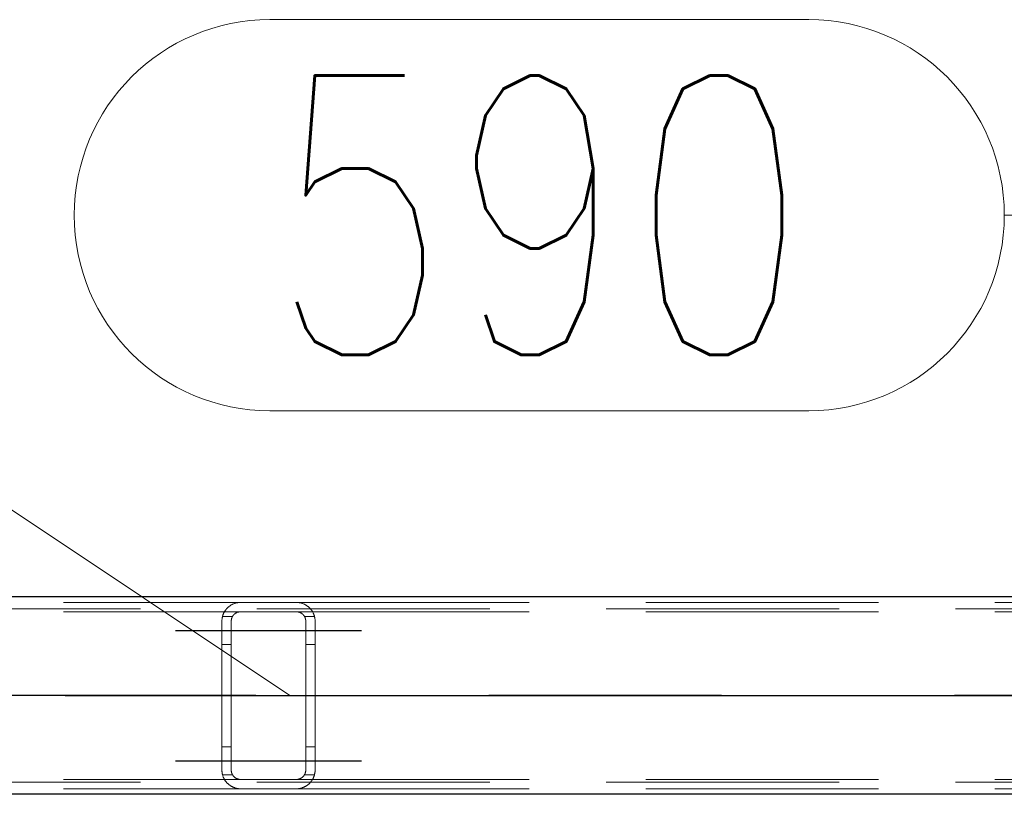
# Model space of a CAD drawing. Header units: millimetres. Extents: x -851 to 2, y 9346 to 10016.
# Tile 323 of 505: x -327 to -317, y 9393 to 9401. Entities that reach past the tile are written whole.
import ezdxf

# ---------------------------------------------------------------- set-up
doc = ezdxf.new("R2010")
doc.units = ezdxf.units.MM
doc.header["$LTSCALE"] = 10
doc.linetypes.add('HIDDEN', pattern=[0.375, 0.25, -0.125])
doc.linetypes.add('MITTE', pattern=[2, 1.25, -0.25, 0.25, -0.25])
for name, color, linetype, lineweight in [('PS_Hidden', 2, 'HIDDEN', 9), ('PS_Pos', 1, 'Continuous', 15), ('PS_Shape', 161, 'Continuous', 30), ('PS_SOLID', 7, 'Continuous', 30)]:
    doc.layers.add(name, color=color, linetype=linetype, lineweight=lineweight)
doc.layers.add('PS_Mid', color=5, linetype='MITTE')
doc.styles.add('simplex', font='simplex.shx', dxfattribs={"width": 0.75})

# ---------------------------------------------------------------- blocks, each defined once
blk = doc.blocks.new('*X976')
at = {"layer": 'PS_Hidden', "color": 2, "linetype": 'HIDDEN'}
for p, q in [((-187.116, 9394.594), (-423.956, 9394.594)), ((-334.192, 9394.664), (-324.792, 9394.664)), ((-324.948, 9394.59), (-324.945, 9394.593)), ((-324.945, 9394.593), (-324.942, 9394.596)), ((-324.942, 9394.596), (-324.939, 9394.6)), ((-324.939, 9394.6), (-324.936, 9394.603)), ((-324.936, 9394.603), (-324.933, 9394.606)), ((-324.933, 9394.606), (-324.929, 9394.609)), ((-324.929, 9394.609), (-324.926, 9394.612)), ((-324.926, 9394.612), (-324.923, 9394.615)), ((-324.923, 9394.615), (-324.92, 9394.618)), ((-324.92, 9394.618), (-324.916, 9394.621)), ((-324.916, 9394.621), (-324.913, 9394.623)), ((-324.913, 9394.623), (-324.909, 9394.626)), ((-324.909, 9394.626), (-324.905, 9394.629)), ((-324.905, 9394.629), (-324.901, 9394.631)), ((-324.901, 9394.631), (-324.897, 9394.634)), ((-324.897, 9394.634), (-324.893, 9394.637)), ((-324.893, 9394.637), (-324.888, 9394.639)), ((-324.888, 9394.639), (-324.883, 9394.642)), ((-324.883, 9394.642), (-324.879, 9394.644)), ((-324.879, 9394.644), (-324.874, 9394.646)), ((-324.874, 9394.646), (-324.869, 9394.648)), ((-324.869, 9394.648), (-324.864, 9394.65)), ((-324.864, 9394.65), (-324.858, 9394.652)), ((-324.858, 9394.652), (-324.853, 9394.654)), ((-324.853, 9394.654), (-324.847, 9394.656)), ((-324.847, 9394.656), (-324.842, 9394.657)), ((-324.842, 9394.657), (-324.835, 9394.659)), ((-324.835, 9394.659), (-324.829, 9394.66)), ((-324.829, 9394.66), (-324.822, 9394.661)), ((-324.822, 9394.661), (-324.815, 9394.662)), ((-324.815, 9394.662), (-324.807, 9394.663)), ((-324.807, 9394.663), (-324.8, 9394.663)), ((-324.8, 9394.663), (-324.792, 9394.664)), ((-324.792, 9394.664), (-324.192, 9394.664)), ((-324.192, 9394.664), (-314.792, 9394.664)), ((-324.192, 9394.664), (-324.185, 9394.663)), ((-324.185, 9394.663), (-324.178, 9394.663)), ((-324.178, 9394.663), (-324.171, 9394.662)), ((-324.171, 9394.662), (-324.164, 9394.661)), ((-324.164, 9394.661), (-324.157, 9394.66)), ((-324.157, 9394.66), (-324.15, 9394.659)), ((-324.15, 9394.659), (-324.143, 9394.657)), ((-324.143, 9394.657), (-324.137, 9394.656)), ((-324.137, 9394.656), (-324.131, 9394.654)), ((-324.131, 9394.654), (-324.126, 9394.652)), ((-324.126, 9394.652), (-324.121, 9394.65)), ((-324.121, 9394.65), (-324.116, 9394.648)), ((-324.116, 9394.648), (-324.111, 9394.646)), ((-324.111, 9394.646), (-324.106, 9394.644)), ((-324.106, 9394.644), (-324.101, 9394.641)), ((-324.101, 9394.641), (-324.096, 9394.639)), ((-324.096, 9394.639), (-324.092, 9394.636)), ((-324.092, 9394.636), (-324.087, 9394.634)), ((-324.087, 9394.634), (-324.083, 9394.631)), ((-324.083, 9394.631), (-324.079, 9394.628)), ((-324.079, 9394.628), (-324.075, 9394.625)), ((-324.075, 9394.625), (-324.071, 9394.622)), ((-324.071, 9394.622), (-324.067, 9394.619)), ((-324.067, 9394.619), (-324.063, 9394.616)), ((-324.063, 9394.616), (-324.06, 9394.613)), ((-324.06, 9394.613), (-324.056, 9394.61)), ((-324.056, 9394.61), (-324.053, 9394.607)), ((-324.053, 9394.607), (-324.05, 9394.604)), ((-324.05, 9394.604), (-324.047, 9394.601)), ((-324.047, 9394.601), (-324.044, 9394.598)), ((-324.044, 9394.598), (-324.041, 9394.595)), ((-324.041, 9394.595), (-324.038, 9394.591)), ((-324.038, 9394.591), (-324.036, 9394.588)), ((-334.192, 9394.564), (-324.792, 9394.564)), ((-324.991, 9394.488), (-324.99, 9394.493)), ((-324.991, 9394.483), (-324.991, 9394.488)), ((-324.99, 9394.493), (-324.989, 9394.497)), ((-324.989, 9394.502), (-324.988, 9394.507)), ((-324.989, 9394.497), (-324.989, 9394.502)), ((-324.988, 9394.507), (-324.987, 9394.511)), ((-324.987, 9394.511), (-324.985, 9394.516)), ((-324.879, 9394.514), (-324.986, 9394.514)), ((-324.985, 9394.516), (-324.984, 9394.521)), ((-324.984, 9394.521), (-324.983, 9394.525)), ((-324.983, 9394.525), (-324.981, 9394.53)), ((-324.981, 9394.53), (-324.98, 9394.534)), ((-324.98, 9394.534), (-324.978, 9394.538)), ((-324.978, 9394.538), (-324.976, 9394.543)), ((-324.976, 9394.543), (-324.974, 9394.547)), ((-324.974, 9394.547), (-324.972, 9394.551)), ((-324.972, 9394.551), (-324.97, 9394.555)), ((-324.97, 9394.555), (-324.968, 9394.559)), ((-324.968, 9394.559), (-324.966, 9394.563)), ((-324.966, 9394.563), (-324.963, 9394.567)), ((-324.963, 9394.567), (-324.961, 9394.571)), ((-324.961, 9394.571), (-324.958, 9394.575)), ((-324.958, 9394.575), (-324.956, 9394.579)), ((-324.956, 9394.579), (-324.953, 9394.582)), ((-324.953, 9394.582), (-324.95, 9394.586)), ((-324.95, 9394.586), (-324.948, 9394.59)), ((-324.889, 9394.488), (-324.89, 9394.486)), ((-324.89, 9394.486), (-324.89, 9394.484)), ((-324.888, 9394.492), (-324.889, 9394.49)), ((-324.889, 9394.49), (-324.889, 9394.488)), ((-324.887, 9394.495), (-324.888, 9394.492)), ((-324.886, 9394.499), (-324.887, 9394.497)), ((-324.887, 9394.497), (-324.887, 9394.495)), ((-324.885, 9394.501), (-324.886, 9394.499)), ((-324.884, 9394.503), (-324.885, 9394.501)), ((-324.883, 9394.505), (-324.884, 9394.503)), ((-324.882, 9394.507), (-324.883, 9394.505)), ((-324.881, 9394.509), (-324.882, 9394.507)), ((-324.88, 9394.511), (-324.881, 9394.509)), ((-324.879, 9394.513), (-324.88, 9394.511)), ((-324.878, 9394.515), (-324.879, 9394.513)), ((-324.877, 9394.517), (-324.878, 9394.515)), ((-324.875, 9394.519), (-324.877, 9394.517)), ((-324.874, 9394.521), (-324.875, 9394.519)), ((-324.873, 9394.523), (-324.874, 9394.521)), ((-324.871, 9394.525), (-324.873, 9394.523)), ((-324.87, 9394.527), (-324.871, 9394.525)), ((-324.868, 9394.529), (-324.87, 9394.527)), ((-324.867, 9394.53), (-324.868, 9394.529)), ((-324.865, 9394.532), (-324.867, 9394.53)), ((-324.864, 9394.534), (-324.865, 9394.532)), ((-324.862, 9394.535), (-324.864, 9394.534)), ((-324.86, 9394.537), (-324.862, 9394.535)), ((-324.858, 9394.539), (-324.86, 9394.537)), ((-324.857, 9394.54), (-324.858, 9394.539)), ((-324.855, 9394.542), (-324.857, 9394.54)), ((-324.853, 9394.543), (-324.855, 9394.542)), ((-324.851, 9394.545), (-324.853, 9394.543)), ((-324.849, 9394.546), (-324.851, 9394.545)), ((-324.847, 9394.548), (-324.849, 9394.546)), ((-324.844, 9394.549), (-324.847, 9394.548)), ((-324.842, 9394.55), (-324.844, 9394.549)), ((-324.84, 9394.552), (-324.842, 9394.55)), ((-324.837, 9394.553), (-324.84, 9394.552)), ((-324.835, 9394.554), (-324.837, 9394.553)), ((-324.832, 9394.555), (-324.835, 9394.554)), ((-324.829, 9394.557), (-324.832, 9394.555)), ((-324.827, 9394.558), (-324.829, 9394.557)), ((-324.824, 9394.559), (-324.827, 9394.558)), ((-324.821, 9394.559), (-324.824, 9394.559)), ((-324.818, 9394.56), (-324.821, 9394.559)), ((-324.815, 9394.561), (-324.818, 9394.56)), ((-324.812, 9394.562), (-324.815, 9394.561)), ((-324.809, 9394.562), (-324.812, 9394.562)), ((-324.806, 9394.563), (-324.809, 9394.562)), ((-324.802, 9394.563), (-324.806, 9394.563)), ((-324.799, 9394.563), (-324.802, 9394.563)), ((-324.796, 9394.564), (-324.799, 9394.563)), ((-324.792, 9394.564), (-324.796, 9394.564)), ((-324.192, 9394.564), (-324.792, 9394.564)), ((-324.192, 9394.564), (-314.792, 9394.564)), ((-324.189, 9394.564), (-324.192, 9394.564)), ((-324.186, 9394.563), (-324.189, 9394.564)), ((-324.183, 9394.563), (-324.186, 9394.563)), ((-324.179, 9394.563), (-324.183, 9394.563)), ((-324.176, 9394.562), (-324.179, 9394.563)), ((-324.173, 9394.562), (-324.176, 9394.562)), ((-324.169, 9394.561), (-324.173, 9394.562)), ((-324.166, 9394.56), (-324.169, 9394.561)), ((-324.163, 9394.559), (-324.166, 9394.56)), ((-324.16, 9394.558), (-324.163, 9394.559)), ((-324.157, 9394.557), (-324.16, 9394.558)), ((-324.155, 9394.556), (-324.157, 9394.557)), ((-324.152, 9394.555), (-324.155, 9394.556)), ((-324.149, 9394.554), (-324.152, 9394.555)), ((-324.147, 9394.553), (-324.149, 9394.554)), ((-324.144, 9394.551), (-324.147, 9394.553)), ((-324.142, 9394.55), (-324.144, 9394.551)), ((-324.139, 9394.548), (-324.142, 9394.55)), ((-324.137, 9394.547), (-324.139, 9394.548)), ((-324.135, 9394.545), (-324.137, 9394.547)), ((-324.133, 9394.544), (-324.135, 9394.545)), ((-324.131, 9394.542), (-324.133, 9394.544)), ((-324.129, 9394.54), (-324.131, 9394.542)), ((-324.127, 9394.539), (-324.129, 9394.54)), ((-324.125, 9394.537), (-324.127, 9394.539)), ((-324.123, 9394.536), (-324.125, 9394.537)), ((-324.121, 9394.534), (-324.123, 9394.536)), ((-324.12, 9394.532), (-324.121, 9394.534)), ((-324.118, 9394.531), (-324.12, 9394.532)), ((-324.117, 9394.529), (-324.118, 9394.531)), ((-324.115, 9394.527), (-324.117, 9394.529)), ((-324.114, 9394.525), (-324.115, 9394.527)), ((-324.112, 9394.524), (-324.114, 9394.525)), ((-324.111, 9394.522), (-324.112, 9394.524)), ((-324.11, 9394.52), (-324.111, 9394.522)), ((-324.108, 9394.518), (-324.11, 9394.52)), ((-324.107, 9394.516), (-324.108, 9394.518)), ((-324.106, 9394.514), (-324.107, 9394.516)), ((-324.105, 9394.512), (-324.106, 9394.514)), ((-323.999, 9394.514), (-324.106, 9394.514)), ((-324.104, 9394.51), (-324.105, 9394.512)), ((-324.103, 9394.508), (-324.104, 9394.51)), ((-324.102, 9394.506), (-324.103, 9394.508)), ((-324.101, 9394.504), (-324.102, 9394.506)), ((-324.1, 9394.502), (-324.101, 9394.504)), ((-324.099, 9394.5), (-324.1, 9394.502)), ((-324.098, 9394.498), (-324.099, 9394.5)), ((-324.098, 9394.496), (-324.098, 9394.498)), ((-324.097, 9394.493), (-324.098, 9394.496)), ((-324.096, 9394.491), (-324.097, 9394.493)), ((-324.096, 9394.489), (-324.096, 9394.491)), ((-324.095, 9394.487), (-324.096, 9394.489)), ((-324.095, 9394.485), (-324.095, 9394.487)), ((-324.036, 9394.588), (-324.033, 9394.584)), ((-324.033, 9394.584), (-324.03, 9394.581)), ((-324.03, 9394.581), (-324.028, 9394.577)), ((-324.028, 9394.577), (-324.025, 9394.573)), ((-324.025, 9394.573), (-324.023, 9394.569)), ((-324.023, 9394.569), (-324.02, 9394.566)), ((-324.02, 9394.566), (-324.018, 9394.562)), ((-324.018, 9394.562), (-324.016, 9394.558)), ((-324.016, 9394.558), (-324.014, 9394.554)), ((-324.014, 9394.554), (-324.012, 9394.549)), ((-324.012, 9394.549), (-324.01, 9394.545)), ((-324.01, 9394.545), (-324.008, 9394.541)), ((-324.008, 9394.541), (-324.006, 9394.537)), ((-324.006, 9394.537), (-324.005, 9394.532)), ((-324.005, 9394.532), (-324.003, 9394.528)), ((-324.003, 9394.528), (-324.002, 9394.524)), ((-324.002, 9394.524), (-324, 9394.519)), ((-324, 9394.519), (-323.999, 9394.515)), ((-323.999, 9394.515), (-323.998, 9394.51)), ((-323.998, 9394.51), (-323.997, 9394.505)), ((-323.997, 9394.505), (-323.996, 9394.501)), ((-323.996, 9394.501), (-323.995, 9394.496)), ((-323.995, 9394.496), (-323.994, 9394.492)), ((-323.994, 9394.492), (-323.994, 9394.487)), ((-323.994, 9394.487), (-323.993, 9394.482)), ((-324.992, 9394.478), (-324.991, 9394.483)), ((-324.992, 9394.473), (-324.992, 9394.478)), ((-324.992, 9394.468), (-324.992, 9394.473)), ((-324.992, 9394.464), (-324.992, 9394.468)), ((-324.992, 9392.864), (-324.992, 9394.464)), ((-324.891, 9394.477), (-324.892, 9394.475)), ((-324.892, 9394.475), (-324.892, 9394.472)), ((-324.892, 9394.472), (-324.892, 9394.47)), ((-324.892, 9394.47), (-324.892, 9394.468)), ((-324.892, 9394.468), (-324.892, 9394.466)), ((-324.892, 9394.466), (-324.892, 9394.464)), ((-324.892, 9394.464), (-324.892, 9394.464)), ((-324.892, 9394.464), (-324.892, 9392.864)), ((-324.89, 9394.484), (-324.891, 9394.481)), ((-324.891, 9394.481), (-324.891, 9394.479)), ((-324.891, 9394.479), (-324.891, 9394.477)), ((-324.094, 9394.483), (-324.095, 9394.485)), ((-324.094, 9394.481), (-324.094, 9394.483)), ((-324.094, 9394.478), (-324.094, 9394.481)), ((-324.093, 9394.476), (-324.094, 9394.478)), ((-324.093, 9394.474), (-324.093, 9394.476)), ((-324.093, 9394.472), (-324.093, 9394.474)), ((-324.093, 9394.47), (-324.093, 9394.472)), ((-324.092, 9394.468), (-324.093, 9394.47)), ((-324.092, 9394.466), (-324.092, 9394.468)), ((-324.092, 9394.464), (-324.092, 9394.466)), ((-324.092, 9392.864), (-324.092, 9394.464)), ((-323.993, 9394.482), (-323.993, 9394.478)), ((-323.993, 9394.478), (-323.993, 9394.473)), ((-323.993, 9394.473), (-323.992, 9394.468)), ((-323.992, 9394.468), (-323.992, 9394.464)), ((-323.992, 9394.464), (-323.992, 9394.464)), ((-323.992, 9394.464), (-323.992, 9392.864)), ((-324.892, 9394.214), (-324.992, 9394.214)), ((-323.992, 9394.214), (-324.092, 9394.214)), ((-324.892, 9393.114), (-324.992, 9393.114)), ((-323.992, 9393.114), (-324.092, 9393.114)), ((-324.992, 9392.859), (-324.992, 9392.864)), ((-324.992, 9392.854), (-324.992, 9392.859)), ((-324.992, 9392.849), (-324.992, 9392.854)), ((-324.991, 9392.844), (-324.992, 9392.849)), ((-324.991, 9392.839), (-324.991, 9392.844)), ((-324.99, 9392.835), (-324.991, 9392.839)), ((-324.989, 9392.83), (-324.99, 9392.835)), ((-324.989, 9392.825), (-324.989, 9392.83)), ((-324.988, 9392.82), (-324.989, 9392.825)), ((-324.987, 9392.816), (-324.988, 9392.82)), ((-324.985, 9392.811), (-324.987, 9392.816)), ((-324.879, 9392.814), (-324.986, 9392.814)), ((-324.984, 9392.807), (-324.985, 9392.811)), ((-324.983, 9392.802), (-324.984, 9392.807)), ((-324.981, 9392.798), (-324.983, 9392.802)), ((-324.98, 9392.793), (-324.981, 9392.798)), ((-324.892, 9392.864), (-324.892, 9392.861)), ((-324.892, 9392.861), (-324.892, 9392.859)), ((-324.892, 9392.859), (-324.892, 9392.857)), ((-324.892, 9392.857), (-324.892, 9392.855)), ((-324.892, 9392.855), (-324.892, 9392.852)), ((-324.892, 9392.852), (-324.891, 9392.85)), ((-324.891, 9392.85), (-324.891, 9392.848)), ((-324.891, 9392.848), (-324.891, 9392.846)), ((-324.891, 9392.846), (-324.89, 9392.844)), ((-324.89, 9392.844), (-324.89, 9392.841)), ((-324.89, 9392.841), (-324.889, 9392.839)), ((-324.889, 9392.839), (-324.889, 9392.837)), ((-324.889, 9392.837), (-324.888, 9392.835)), ((-324.888, 9392.835), (-324.887, 9392.833)), ((-324.887, 9392.833), (-324.887, 9392.83)), ((-324.887, 9392.83), (-324.886, 9392.828)), ((-324.886, 9392.828), (-324.885, 9392.826)), ((-324.885, 9392.826), (-324.884, 9392.824)), ((-324.884, 9392.824), (-324.883, 9392.822)), ((-324.883, 9392.822), (-324.882, 9392.82)), ((-324.882, 9392.82), (-324.881, 9392.818)), ((-324.881, 9392.818), (-324.88, 9392.816)), ((-324.88, 9392.816), (-324.879, 9392.814)), ((-324.879, 9392.814), (-324.878, 9392.812)), ((-324.878, 9392.812), (-324.877, 9392.81)), ((-324.877, 9392.81), (-324.875, 9392.808)), ((-324.875, 9392.808), (-324.874, 9392.806)), ((-324.874, 9392.806), (-324.873, 9392.804)), ((-324.873, 9392.804), (-324.871, 9392.802)), ((-324.871, 9392.802), (-324.87, 9392.8)), ((-324.87, 9392.8), (-324.868, 9392.799)), ((-324.868, 9392.799), (-324.867, 9392.797)), ((-324.867, 9392.797), (-324.865, 9392.795)), ((-324.865, 9392.795), (-324.864, 9392.793)), ((-324.121, 9392.793), (-324.12, 9392.795)), ((-324.12, 9392.795), (-324.118, 9392.797)), ((-324.118, 9392.797), (-324.117, 9392.798)), ((-324.117, 9392.798), (-324.115, 9392.8)), ((-324.115, 9392.8), (-324.114, 9392.802)), ((-324.114, 9392.802), (-324.112, 9392.804)), ((-324.112, 9392.804), (-324.111, 9392.805)), ((-324.111, 9392.805), (-324.11, 9392.807)), ((-324.11, 9392.807), (-324.108, 9392.809)), ((-324.108, 9392.809), (-324.107, 9392.811)), ((-324.107, 9392.811), (-324.106, 9392.813)), ((-324.106, 9392.813), (-324.105, 9392.815)), ((-323.999, 9392.814), (-324.106, 9392.814)), ((-324.105, 9392.815), (-324.104, 9392.817)), ((-324.104, 9392.817), (-324.103, 9392.819)), ((-324.103, 9392.819), (-324.102, 9392.821)), ((-324.102, 9392.821), (-324.101, 9392.823)), ((-324.101, 9392.823), (-324.1, 9392.825)), ((-324.1, 9392.825), (-324.099, 9392.827)), ((-324.099, 9392.827), (-324.098, 9392.829)), ((-324.098, 9392.832), (-324.097, 9392.834)), ((-324.098, 9392.829), (-324.098, 9392.832)), ((-324.097, 9392.834), (-324.096, 9392.836)), ((-324.096, 9392.838), (-324.095, 9392.84)), ((-324.096, 9392.836), (-324.096, 9392.838)), ((-324.095, 9392.842), (-324.094, 9392.844)), ((-324.095, 9392.84), (-324.095, 9392.842)), ((-324.094, 9392.849), (-324.093, 9392.851)), ((-324.094, 9392.847), (-324.094, 9392.849)), ((-324.094, 9392.844), (-324.094, 9392.847)), ((-324.093, 9392.857), (-324.092, 9392.859)), ((-324.093, 9392.855), (-324.093, 9392.857)), ((-324.093, 9392.853), (-324.093, 9392.855)), ((-324.093, 9392.851), (-324.093, 9392.853)), ((-324.092, 9392.861), (-324.092, 9392.864)), ((-324.092, 9392.859), (-324.092, 9392.861)), ((-324.005, 9392.795), (-324.006, 9392.79)), ((-324.003, 9392.799), (-324.005, 9392.795)), ((-324.002, 9392.804), (-324.003, 9392.799)), ((-324, 9392.808), (-324.002, 9392.804)), ((-323.999, 9392.813), (-324, 9392.808)), ((-323.998, 9392.817), (-323.999, 9392.813)), ((-323.997, 9392.822), (-323.998, 9392.817)), ((-323.996, 9392.826), (-323.997, 9392.822)), ((-323.995, 9392.831), (-323.996, 9392.826)), ((-323.994, 9392.836), (-323.995, 9392.831)), ((-323.993, 9392.845), (-323.994, 9392.84)), ((-323.994, 9392.84), (-323.994, 9392.836)), ((-323.992, 9392.859), (-323.993, 9392.854)), ((-323.993, 9392.854), (-323.993, 9392.85)), ((-323.993, 9392.85), (-323.993, 9392.845)), ((-323.992, 9392.864), (-323.992, 9392.859)), ((-187.116, 9392.734), (-423.956, 9392.734)), ((-334.192, 9392.764), (-324.792, 9392.764)), ((-324.978, 9392.789), (-324.98, 9392.793)), ((-324.976, 9392.784), (-324.978, 9392.789)), ((-324.974, 9392.78), (-324.976, 9392.784)), ((-324.972, 9392.776), (-324.974, 9392.78)), ((-324.97, 9392.772), (-324.972, 9392.776)), ((-324.968, 9392.768), (-324.97, 9392.772)), ((-324.966, 9392.764), (-324.968, 9392.768)), ((-324.963, 9392.76), (-324.966, 9392.764)), ((-324.961, 9392.756), (-324.963, 9392.76)), ((-324.958, 9392.752), (-324.961, 9392.756)), ((-324.956, 9392.748), (-324.958, 9392.752)), ((-324.953, 9392.745), (-324.956, 9392.748)), ((-324.95, 9392.741), (-324.953, 9392.745)), ((-324.948, 9392.738), (-324.95, 9392.741)), ((-324.945, 9392.734), (-324.948, 9392.738)), ((-324.942, 9392.731), (-324.945, 9392.734)), ((-324.939, 9392.727), (-324.942, 9392.731)), ((-324.936, 9392.724), (-324.939, 9392.727)), ((-324.933, 9392.721), (-324.936, 9392.724)), ((-324.929, 9392.718), (-324.933, 9392.721)), ((-324.926, 9392.715), (-324.929, 9392.718)), ((-324.923, 9392.712), (-324.926, 9392.715)), ((-324.92, 9392.709), (-324.923, 9392.712)), ((-324.916, 9392.706), (-324.92, 9392.709)), ((-324.913, 9392.704), (-324.916, 9392.706)), ((-324.909, 9392.701), (-324.913, 9392.704)), ((-324.905, 9392.698), (-324.909, 9392.701)), ((-324.901, 9392.696), (-324.905, 9392.698)), ((-324.897, 9392.693), (-324.901, 9392.696)), ((-324.893, 9392.691), (-324.897, 9392.693)), ((-324.888, 9392.688), (-324.893, 9392.691)), ((-324.864, 9392.793), (-324.862, 9392.792)), ((-324.862, 9392.792), (-324.86, 9392.79)), ((-324.86, 9392.79), (-324.858, 9392.789)), ((-324.858, 9392.789), (-324.857, 9392.787)), ((-324.857, 9392.787), (-324.855, 9392.785)), ((-324.855, 9392.785), (-324.853, 9392.784)), ((-324.853, 9392.784), (-324.851, 9392.782)), ((-324.851, 9392.782), (-324.849, 9392.781)), ((-324.849, 9392.781), (-324.847, 9392.78)), ((-324.847, 9392.78), (-324.844, 9392.778)), ((-324.844, 9392.778), (-324.842, 9392.777)), ((-324.842, 9392.777), (-324.84, 9392.775)), ((-324.84, 9392.775), (-324.837, 9392.774)), ((-324.837, 9392.774), (-324.835, 9392.773)), ((-324.835, 9392.773), (-324.832, 9392.772)), ((-324.832, 9392.772), (-324.829, 9392.771)), ((-324.829, 9392.771), (-324.827, 9392.77)), ((-324.827, 9392.77), (-324.824, 9392.769)), ((-324.824, 9392.769), (-324.821, 9392.768)), ((-324.821, 9392.768), (-324.818, 9392.767)), ((-324.818, 9392.767), (-324.815, 9392.766)), ((-324.815, 9392.766), (-324.812, 9392.765)), ((-324.812, 9392.765), (-324.809, 9392.765)), ((-324.809, 9392.765), (-324.806, 9392.764)), ((-324.806, 9392.764), (-324.802, 9392.764)), ((-324.802, 9392.764), (-324.799, 9392.764)), ((-324.799, 9392.764), (-324.796, 9392.764)), ((-324.796, 9392.764), (-324.792, 9392.764)), ((-324.792, 9392.764), (-324.192, 9392.764)), ((-324.192, 9392.764), (-314.792, 9392.764)), ((-324.192, 9392.764), (-324.189, 9392.764)), ((-324.189, 9392.764), (-324.186, 9392.764)), ((-324.186, 9392.764), (-324.183, 9392.764)), ((-324.183, 9392.764), (-324.179, 9392.764)), ((-324.179, 9392.764), (-324.176, 9392.765)), ((-324.176, 9392.765), (-324.173, 9392.766)), ((-324.173, 9392.766), (-324.169, 9392.766)), ((-324.169, 9392.766), (-324.166, 9392.767)), ((-324.166, 9392.767), (-324.163, 9392.768)), ((-324.163, 9392.768), (-324.16, 9392.769)), ((-324.16, 9392.769), (-324.157, 9392.77)), ((-324.157, 9392.77), (-324.155, 9392.771)), ((-324.155, 9392.771), (-324.152, 9392.772)), ((-324.152, 9392.772), (-324.149, 9392.773)), ((-324.149, 9392.773), (-324.147, 9392.775)), ((-324.147, 9392.775), (-324.144, 9392.776)), ((-324.144, 9392.776), (-324.142, 9392.777)), ((-324.142, 9392.777), (-324.139, 9392.779)), ((-324.139, 9392.779), (-324.137, 9392.78)), ((-324.137, 9392.78), (-324.135, 9392.782)), ((-324.135, 9392.782), (-324.133, 9392.783)), ((-324.133, 9392.783), (-324.131, 9392.785)), ((-324.131, 9392.785), (-324.129, 9392.787)), ((-324.129, 9392.787), (-324.127, 9392.788)), ((-324.127, 9392.788), (-324.125, 9392.79)), ((-324.125, 9392.79), (-324.123, 9392.792)), ((-324.123, 9392.792), (-324.121, 9392.793)), ((-324.096, 9392.688), (-324.101, 9392.686)), ((-324.092, 9392.691), (-324.096, 9392.688)), ((-324.087, 9392.694), (-324.092, 9392.691)), ((-324.083, 9392.696), (-324.087, 9392.694)), ((-324.079, 9392.699), (-324.083, 9392.696)), ((-324.075, 9392.702), (-324.079, 9392.699)), ((-324.071, 9392.705), (-324.075, 9392.702)), ((-324.067, 9392.708), (-324.071, 9392.705)), ((-324.063, 9392.711), (-324.067, 9392.708)), ((-324.06, 9392.714), (-324.063, 9392.711)), ((-324.056, 9392.717), (-324.06, 9392.714)), ((-324.053, 9392.72), (-324.056, 9392.717)), ((-324.05, 9392.723), (-324.053, 9392.72)), ((-324.047, 9392.726), (-324.05, 9392.723)), ((-324.044, 9392.729), (-324.047, 9392.726)), ((-324.041, 9392.733), (-324.044, 9392.729)), ((-324.038, 9392.736), (-324.041, 9392.733)), ((-324.036, 9392.739), (-324.038, 9392.736)), ((-324.033, 9392.743), (-324.036, 9392.739)), ((-324.03, 9392.747), (-324.033, 9392.743)), ((-324.028, 9392.75), (-324.03, 9392.747)), ((-324.025, 9392.754), (-324.028, 9392.75)), ((-324.023, 9392.758), (-324.025, 9392.754)), ((-324.02, 9392.762), (-324.023, 9392.758)), ((-324.018, 9392.766), (-324.02, 9392.762)), ((-324.016, 9392.77), (-324.018, 9392.766)), ((-324.014, 9392.774), (-324.016, 9392.77)), ((-324.012, 9392.778), (-324.014, 9392.774)), ((-324.01, 9392.782), (-324.012, 9392.778)), ((-324.008, 9392.786), (-324.01, 9392.782)), ((-324.006, 9392.79), (-324.008, 9392.786)), ((-334.192, 9392.664), (-324.792, 9392.664)), ((-324.883, 9392.686), (-324.888, 9392.688)), ((-324.879, 9392.683), (-324.883, 9392.686)), ((-324.874, 9392.681), (-324.879, 9392.683)), ((-324.869, 9392.679), (-324.874, 9392.681)), ((-324.864, 9392.677), (-324.869, 9392.679)), ((-324.858, 9392.675), (-324.864, 9392.677)), ((-324.853, 9392.673), (-324.858, 9392.675)), ((-324.847, 9392.671), (-324.853, 9392.673)), ((-324.842, 9392.67), (-324.847, 9392.671)), ((-324.835, 9392.668), (-324.842, 9392.67)), ((-324.829, 9392.667), (-324.835, 9392.668)), ((-324.822, 9392.666), (-324.829, 9392.667)), ((-324.815, 9392.665), (-324.822, 9392.666)), ((-324.807, 9392.664), (-324.815, 9392.665)), ((-324.8, 9392.664), (-324.807, 9392.664)), ((-324.792, 9392.664), (-324.8, 9392.664)), ((-324.192, 9392.664), (-324.792, 9392.664)), ((-324.192, 9392.664), (-314.792, 9392.664)), ((-324.185, 9392.664), (-324.192, 9392.664)), ((-324.178, 9392.664), (-324.185, 9392.664)), ((-324.171, 9392.665), (-324.178, 9392.664)), ((-324.164, 9392.666), (-324.171, 9392.665)), ((-324.157, 9392.667), (-324.164, 9392.666)), ((-324.15, 9392.668), (-324.157, 9392.667)), ((-324.143, 9392.67), (-324.15, 9392.668)), ((-324.137, 9392.671), (-324.143, 9392.67)), ((-324.131, 9392.673), (-324.137, 9392.671)), ((-324.126, 9392.675), (-324.131, 9392.673)), ((-324.121, 9392.677), (-324.126, 9392.675)), ((-324.116, 9392.679), (-324.121, 9392.677)), ((-324.111, 9392.681), (-324.116, 9392.679)), ((-324.106, 9392.683), (-324.111, 9392.681)), ((-324.101, 9392.686), (-324.106, 9392.683))]:
    blk.add_line(p, q, dxfattribs=at)
at = {"layer": 'PS_Mid', "color": 5, "linetype": 'MITTE'}
for p, q in [((-325.492, 9394.364), (-324.392, 9394.364)), ((-325.492, 9394.364), (-324.392, 9394.364)), ((-324.592, 9394.364), (-323.492, 9394.364)), ((-324.592, 9394.364), (-323.492, 9394.364)), ((-184.627, 9393.664), (-426.445, 9393.664)), ((-346.677, 9393.664), (-282.308, 9393.664)), ((-324.492, 9393.664), (-324.492, 9393.664)), ((-325.492, 9392.964), (-324.392, 9392.964)), ((-325.492, 9392.964), (-324.392, 9392.964)), ((-324.592, 9392.964), (-323.492, 9392.964)), ((-324.592, 9392.964), (-323.492, 9392.964))]:
    blk.add_line(p, q, dxfattribs=at)
at = {"layer": 'PS_SOLID', "color": 7, "linetype": 'Continuous'}
for p, q in [((-187.116, 9394.724), (-423.956, 9394.724)), ((-187.116, 9392.604), (-423.956, 9392.604))]:
    blk.add_line(p, q, dxfattribs=at)
blk = doc.blocks.new('*X1504')
at = {"color": 1}
blk.add_line((-324.265, 9393.664), (-331.994, 9398.822), dxfattribs=at)
blk = doc.blocks.new('*X1505')
at = {"color": 1}
for p, q in [((-324.478, 9400.922), (-318.692, 9400.922)), ((-316.592, 9398.822), (-311.592, 9398.822)), ((-314.063, 9393.664), (-311.592, 9398.822)), ((-324.478, 9396.722), (-318.692, 9396.722))]:
    blk.add_line(p, q, dxfattribs=at)
for centre, start, end in [((-324.478, 9398.822), 90, 270), ((-318.692, 9398.822), 270, 90)]:
    blk.add_arc(centre, 2.1, start, end, dxfattribs=at)
at = {"color": 30, "style": 'simplex', "width": 0.75}
blk.add_text('590', height=3, dxfattribs=at).set_placement((-324.478, 9397.322))
blk = doc.blocks.new('*X1506')
at = {"color": 1}
for p, q in [((-324.478, 9400.922), (-318.692, 9400.922)), ((-324.478, 9396.722), (-318.692, 9396.722))]:
    blk.add_line(p, q, dxfattribs=at)
for centre, start, end in [((-324.478, 9398.822), 90, 270), ((-318.692, 9398.822), 270, 90)]:
    blk.add_arc(centre, 2.1, start, end, dxfattribs=at)
at = {"color": 30, "style": 'simplex', "width": 0.75}
blk.add_text('590', height=3, dxfattribs=at).set_placement((-324.478, 9397.322))
blk = doc.blocks.new('*X1507')
at = {"color": 1}
for p, q in [((-324.478, 9400.922), (-318.692, 9400.922)), ((-324.478, 9396.722), (-318.692, 9396.722))]:
    blk.add_line(p, q, dxfattribs=at)
for centre, start, end in [((-324.478, 9398.822), 90, 270), ((-318.692, 9398.822), 270, 90)]:
    blk.add_arc(centre, 2.1, start, end, dxfattribs=at)
at = {"color": 30, "style": 'simplex', "width": 0.75}
blk.add_text('590', height=3, dxfattribs=at).set_placement((-324.478, 9397.322))

msp = doc.modelspace()

# ---------------------------------------------------------------- block references
at = {"layer": 'PS_Pos'}
for name in ['*X1504', '*X1505', '*X1506', '*X1507']:
    msp.add_blockref(name, (0, 0), dxfattribs=at)
at = {"layer": 'PS_Shape', "color": 31}
msp.add_blockref('*X976', (0, 0), dxfattribs=at)

doc.saveas('drawing.dxf')
